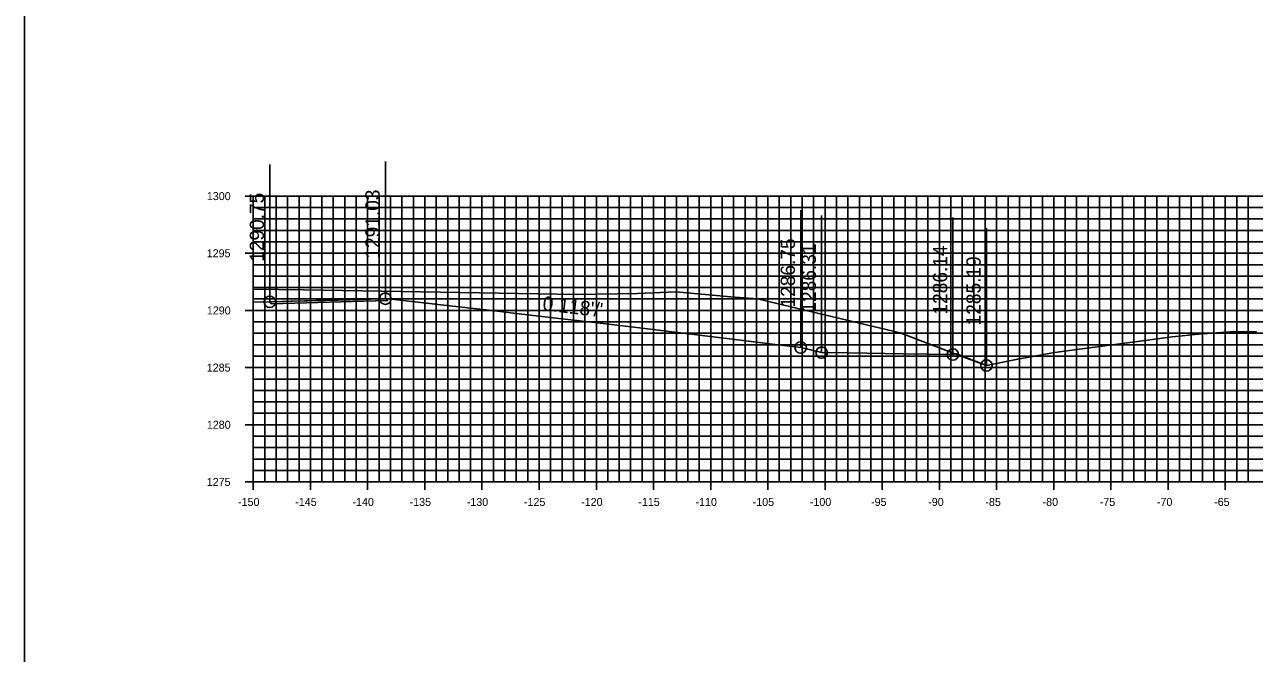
# Model space of a CAD drawing. Extents: x 674939 to 678919, y 750652 to 765176.
# Drawn here: x 678578.5 to 678686.1, y 758567.6 to 758622.6 of the extents above; entities that cross this region are included whole.
import ezdxf

# ---------------------------------------------------------------- set-up
doc = ezdxf.new("R2010")
doc.units = 0
for name, color, linetype in [('R_Axis', 7, 'Continuous'), ('R_Axis Annot', 7, 'Continuous'), ('R_Exist Surface', 7, 'Continuous'), ('R_Fin Surface', 7, 'Continuous'), ('R_Grid', 7, 'Continuous'), ('R_No Plot', 7, 'Continuous'), ('R_Proposed Road', 7, 'Continuous'), ('R_Xsect Elev', 7, 'Continuous'), ('R_Xsect Slope', 7, 'Continuous')]:
    doc.layers.add(name, color=color, linetype=linetype)

msp = doc.modelspace()

# ---------------------------------------------------------------- linework, layer by layer
at = {"layer": 'R_Axis'}
for p, q in [((678597.83, 758607.55), (678599.23, 758607.55)), ((678598.53, 758582.55), (678598.53, 758607.55)), ((678598.53, 758606.55), (678598.88, 758606.55)), ((678598.53, 758605.55), (678598.88, 758605.55)), ((678598.53, 758604.55), (678598.88, 758604.55)), ((678598.53, 758603.55), (678598.88, 758603.55)), ((678597.83, 758602.55), (678599.23, 758602.55)), ((678598.53, 758601.55), (678598.88, 758601.55)), ((678598.53, 758600.55), (678598.88, 758600.55)), ((678598.53, 758599.55), (678598.88, 758599.55)), ((678598.53, 758598.55), (678598.88, 758598.55)), ((678597.83, 758597.55), (678599.23, 758597.55)), ((678598.53, 758596.55), (678598.88, 758596.55)), ((678598.53, 758595.55), (678598.88, 758595.55)), ((678598.53, 758594.55), (678598.88, 758594.55)), ((678598.53, 758593.55), (678598.88, 758593.55)), ((678597.83, 758592.55), (678599.23, 758592.55)), ((678598.53, 758591.55), (678598.88, 758591.55)), ((678598.53, 758590.55), (678598.88, 758590.55)), ((678598.53, 758589.55), (678598.88, 758589.55)), ((678598.53, 758588.55), (678598.88, 758588.55)), ((678597.83, 758587.55), (678599.23, 758587.55)), ((678598.53, 758586.55), (678598.88, 758586.55)), ((678598.53, 758585.55), (678598.88, 758585.55)), ((678598.53, 758584.55), (678598.88, 758584.55)), ((678598.53, 758583.55), (678598.88, 758583.55)), ((678597.83, 758582.55), (678599.23, 758582.55)), ((678598.53, 758581.85), (678598.53, 758583.25)), ((678598.53, 758582.55), (678898.53, 758582.55)), ((678603.53, 758581.85), (678603.53, 758583.25)), ((678608.53, 758581.85), (678608.53, 758583.25)), ((678613.53, 758581.85), (678613.53, 758583.25)), ((678618.53, 758581.85), (678618.53, 758583.25)), ((678623.53, 758581.85), (678623.53, 758583.25)), ((678628.53, 758581.85), (678628.53, 758583.25)), ((678633.53, 758581.85), (678633.53, 758583.25)), ((678638.53, 758581.85), (678638.53, 758583.25)), ((678643.53, 758581.85), (678643.53, 758583.25)), ((678648.53, 758581.85), (678648.53, 758583.25)), ((678653.53, 758581.85), (678653.53, 758583.25)), ((678658.53, 758581.85), (678658.53, 758583.25)), ((678663.53, 758581.85), (678663.53, 758583.25)), ((678668.53, 758581.85), (678668.53, 758583.25)), ((678673.53, 758581.85), (678673.53, 758583.25)), ((678678.53, 758581.85), (678678.53, 758583.25)), ((678683.53, 758581.85), (678683.53, 758583.25))]:
    msp.add_line(p, q, dxfattribs=at)
at = {"layer": 'R_Exist Surface'}
msp.add_lwpolyline([(678598.53, 758599.4), (678602.96, 758599.35), (678626.83, 758598.95), (678632.12, 758599.04), (678635.48, 758599.17), (678640.3, 758598.74), (678642.62, 758598.55), (678646.15, 758597.71), (678655.09, 758595.6), (678660.57, 758593.48), (678662.64, 758592.74), (678665.38, 758593.29), (678668.6, 758593.88), (678676.72, 758594.94), (678678.87, 758595.25), (678681.19, 758595.46), (678683.97, 758595.67), (678683.98, 758595.67), (678686.27, 758595.71)], dxfattribs=at)
at = {"layer": 'R_Fin Surface'}
msp.add_lwpolyline([(678598.53, 758598.27), (678599.97, 758598.3), (678601.13, 758598.33), (678601.82, 758598.35), (678604.83, 758598.43), (678608.13, 758598.52), (678610.08, 758598.58), (678613.95, 758598.15), (678614.68, 758598.07), (678619.64, 758597.5), (678621.51, 758597.29), (678625.51, 758596.82), (678628.64, 758596.46), (678631.57, 758596.11), (678636.11, 758595.57), (678643.27, 758594.7), (678643.93, 758594.61), (678646.4, 758594.31), (678647.36, 758594.07), (678648.23, 758593.86), (678650.5, 758593.83), (678652.17, 758593.8), (678655.36, 758593.75), (678659.71, 758593.69), (678660.02, 758593.76), (678660.85, 758593.44), (678662.64, 758592.74)], dxfattribs=at)
at = {"layer": 'R_Grid'}
for p, q in [((678598.53, 758607.55), (678898.53, 758607.55)), ((678598.53, 758582.55), (678598.53, 758607.55)), ((678599.53, 758582.55), (678599.53, 758607.55)), ((678600.53, 758582.55), (678600.53, 758607.55)), ((678601.53, 758582.55), (678601.53, 758607.55)), ((678602.53, 758582.55), (678602.53, 758607.55)), ((678603.53, 758582.55), (678603.53, 758607.55)), ((678604.53, 758582.55), (678604.53, 758607.55)), ((678605.53, 758582.55), (678605.53, 758607.55)), ((678606.53, 758582.55), (678606.53, 758607.55)), ((678607.53, 758582.55), (678607.53, 758607.55)), ((678608.53, 758582.55), (678608.53, 758607.55)), ((678609.53, 758582.55), (678609.53, 758607.55)), ((678610.53, 758582.55), (678610.53, 758607.55)), ((678611.53, 758582.55), (678611.53, 758607.55)), ((678612.53, 758582.55), (678612.53, 758607.55)), ((678613.53, 758582.55), (678613.53, 758607.55)), ((678614.53, 758582.55), (678614.53, 758607.55)), ((678615.53, 758582.55), (678615.53, 758607.55)), ((678616.53, 758582.55), (678616.53, 758607.55)), ((678617.53, 758582.55), (678617.53, 758607.55)), ((678618.53, 758582.55), (678618.53, 758607.55)), ((678619.53, 758582.55), (678619.53, 758607.55)), ((678620.53, 758582.55), (678620.53, 758607.55)), ((678621.53, 758582.55), (678621.53, 758607.55)), ((678622.53, 758582.55), (678622.53, 758607.55)), ((678623.53, 758582.55), (678623.53, 758607.55)), ((678624.53, 758582.55), (678624.53, 758607.55)), ((678625.53, 758582.55), (678625.53, 758607.55)), ((678626.53, 758582.55), (678626.53, 758607.55)), ((678627.53, 758582.55), (678627.53, 758607.55)), ((678628.53, 758582.55), (678628.53, 758607.55)), ((678629.53, 758582.55), (678629.53, 758607.55)), ((678630.53, 758582.55), (678630.53, 758607.55)), ((678631.53, 758582.55), (678631.53, 758607.55)), ((678632.53, 758582.55), (678632.53, 758607.55)), ((678633.53, 758582.55), (678633.53, 758607.55)), ((678634.53, 758582.55), (678634.53, 758607.55)), ((678635.53, 758582.55), (678635.53, 758607.55)), ((678636.53, 758582.55), (678636.53, 758607.55)), ((678637.53, 758582.55), (678637.53, 758607.55)), ((678638.53, 758582.55), (678638.53, 758607.55)), ((678639.53, 758582.55), (678639.53, 758607.55)), ((678640.53, 758582.55), (678640.53, 758607.55)), ((678641.53, 758582.55), (678641.53, 758607.55)), ((678642.53, 758582.55), (678642.53, 758607.55)), ((678643.53, 758582.55), (678643.53, 758607.55)), ((678644.53, 758582.55), (678644.53, 758607.55)), ((678645.53, 758582.55), (678645.53, 758607.55)), ((678646.53, 758582.55), (678646.53, 758607.55)), ((678647.53, 758582.55), (678647.53, 758607.55)), ((678648.53, 758582.55), (678648.53, 758607.55)), ((678649.53, 758582.55), (678649.53, 758607.55)), ((678650.53, 758582.55), (678650.53, 758607.55)), ((678651.53, 758582.55), (678651.53, 758607.55)), ((678652.53, 758582.55), (678652.53, 758607.55)), ((678653.53, 758582.55), (678653.53, 758607.55)), ((678654.53, 758582.55), (678654.53, 758607.55)), ((678655.53, 758582.55), (678655.53, 758607.55)), ((678656.53, 758582.55), (678656.53, 758607.55)), ((678657.53, 758582.55), (678657.53, 758607.55)), ((678658.53, 758582.55), (678658.53, 758607.55)), ((678659.53, 758582.55), (678659.53, 758607.55)), ((678660.53, 758582.55), (678660.53, 758607.55)), ((678661.53, 758582.55), (678661.53, 758607.55)), ((678662.53, 758582.55), (678662.53, 758607.55)), ((678663.53, 758582.55), (678663.53, 758607.55)), ((678664.53, 758582.55), (678664.53, 758607.55)), ((678665.53, 758582.55), (678665.53, 758607.55)), ((678666.53, 758582.55), (678666.53, 758607.55)), ((678667.53, 758582.55), (678667.53, 758607.55)), ((678668.53, 758582.55), (678668.53, 758607.55)), ((678669.53, 758582.55), (678669.53, 758607.55)), ((678670.53, 758582.55), (678670.53, 758607.55)), ((678671.53, 758582.55), (678671.53, 758607.55)), ((678672.53, 758582.55), (678672.53, 758607.55)), ((678673.53, 758582.55), (678673.53, 758607.55)), ((678674.53, 758582.55), (678674.53, 758607.55)), ((678675.53, 758582.55), (678675.53, 758607.55)), ((678676.53, 758582.55), (678676.53, 758607.55)), ((678677.53, 758582.55), (678677.53, 758607.55)), ((678678.53, 758582.55), (678678.53, 758607.55)), ((678679.53, 758582.55), (678679.53, 758607.55)), ((678680.53, 758582.55), (678680.53, 758607.55)), ((678681.53, 758582.55), (678681.53, 758607.55)), ((678682.53, 758582.55), (678682.53, 758607.55)), ((678683.53, 758582.55), (678683.53, 758607.55)), ((678684.53, 758582.55), (678684.53, 758607.55)), ((678685.53, 758582.55), (678685.53, 758607.55)), ((678598.53, 758606.55), (678898.53, 758606.55)), ((678598.53, 758605.55), (678898.53, 758605.55)), ((678598.53, 758604.55), (678898.53, 758604.55)), ((678598.53, 758603.55), (678898.53, 758603.55)), ((678598.53, 758602.55), (678898.53, 758602.55)), ((678598.53, 758601.55), (678898.53, 758601.55)), ((678598.53, 758600.55), (678898.53, 758600.55)), ((678598.53, 758599.55), (678898.53, 758599.55)), ((678598.53, 758598.55), (678898.53, 758598.55)), ((678598.53, 758597.55), (678898.53, 758597.55)), ((678598.53, 758596.55), (678898.53, 758596.55)), ((678598.53, 758595.55), (678898.53, 758595.55)), ((678598.53, 758594.55), (678898.53, 758594.55)), ((678598.53, 758593.55), (678898.53, 758593.55)), ((678598.53, 758592.55), (678898.53, 758592.55)), ((678598.53, 758591.55), (678898.53, 758591.55)), ((678598.53, 758590.55), (678898.53, 758590.55)), ((678598.53, 758589.55), (678898.53, 758589.55)), ((678598.53, 758588.55), (678898.53, 758588.55)), ((678598.53, 758587.55), (678898.53, 758587.55)), ((678598.53, 758586.55), (678898.53, 758586.55)), ((678598.53, 758585.55), (678898.53, 758585.55)), ((678598.53, 758584.55), (678898.53, 758584.55)), ((678598.53, 758583.55), (678898.53, 758583.55)), ((678598.53, 758582.55), (678898.53, 758582.55))]:
    msp.add_line(p, q, dxfattribs=at)
at = {"layer": 'R_No Plot'}
msp.add_lwpolyline([(678578.53, 758512.55), (678918.53, 758512.55), (678918.53, 758732.55), (678578.53, 758732.55)], close=True, dxfattribs=at)
for centre in [(678599.97, 758598.3), (678610.08, 758598.58), (678646.4, 758594.31), (678648.23, 758593.86), (678659.71, 758593.69), (678662.64, 758592.74)]:
    msp.add_circle(centre, 0.5, dxfattribs=at)
at = {"layer": 'R_Proposed Road'}
msp.add_lwpolyline([(678599.97, 758598.3), (678610.08, 758598.58), (678610.28, 758598.41), (678600.08, 758598.14)], close=True, dxfattribs=at)
at = {"layer": 'R_Xsect Elev'}
for p, q in [((678599.97, 758598.3), (678599.97, 758610.3)), ((678610.08, 758598.58), (678610.08, 758610.58)), ((678646.4, 758594.31), (678646.4, 758606.31)), ((678648.23, 758593.86), (678648.23, 758605.86)), ((678659.71, 758593.69), (678659.71, 758605.69)), ((678662.64, 758592.74), (678662.64, 758604.74))]:
    msp.add_line(p, q, dxfattribs=at)

# ---------------------------------------------------------------- texts
at = {"layer": 'R_Axis Annot'}
for s, p in [('1300', (678594.47, 758607.2)), ('1295', (678594.46, 758602.2)), ('1290', (678594.47, 758597.2)), ('1285', (678594.46, 758592.2)), ('1280', (678594.47, 758587.2)), ('1275', (678594.46, 758582.2)), ('-150', (678597.2, 758580.45)), ('-145', (678602.2, 758580.45)), ('-140', (678607.2, 758580.45)), ('-135', (678612.2, 758580.45)), ('-130', (678617.2, 758580.45)), ('-125', (678622.2, 758580.45)), ('-120', (678627.2, 758580.45)), ('-115', (678632.2, 758580.45)), ('-110', (678637.2, 758580.45)), ('-105', (678642.2, 758580.45)), ('-100', (678647.2, 758580.45)), ('-95', (678652.55, 758580.45)), ('-90', (678657.55, 758580.45)), ('-85', (678662.55, 758580.45)), ('-80', (678667.55, 758580.45)), ('-75', (678672.55, 758580.45)), ('-70', (678677.55, 758580.45)), ('-65', (678682.55, 758580.45))]:
    msp.add_text(s, height=0.7, dxfattribs=at).set_placement(p)
at = {"layer": 'R_Xsect Elev'}
for s, p in [('1291.03', (678609.58, 758602.08)), ('1290.75', (678599.47, 758601.8)), ('1286.75', (678645.9, 758597.81)), ('1286.31', (678647.73, 758597.36)), ('1286.14', (678659.21, 758597.19)), ('1285.19', (678662.14, 758596.24))]:
    msp.add_text(s, height=1.25, rotation=90, dxfattribs=at).set_placement(p)
at = {"layer": 'R_Xsect Slope'}
msp.add_text("0.118'/'", height=1.25, rotation=353.293, dxfattribs=at).set_placement((678623.78, 758597.57))

doc.saveas('drawing.dxf')
